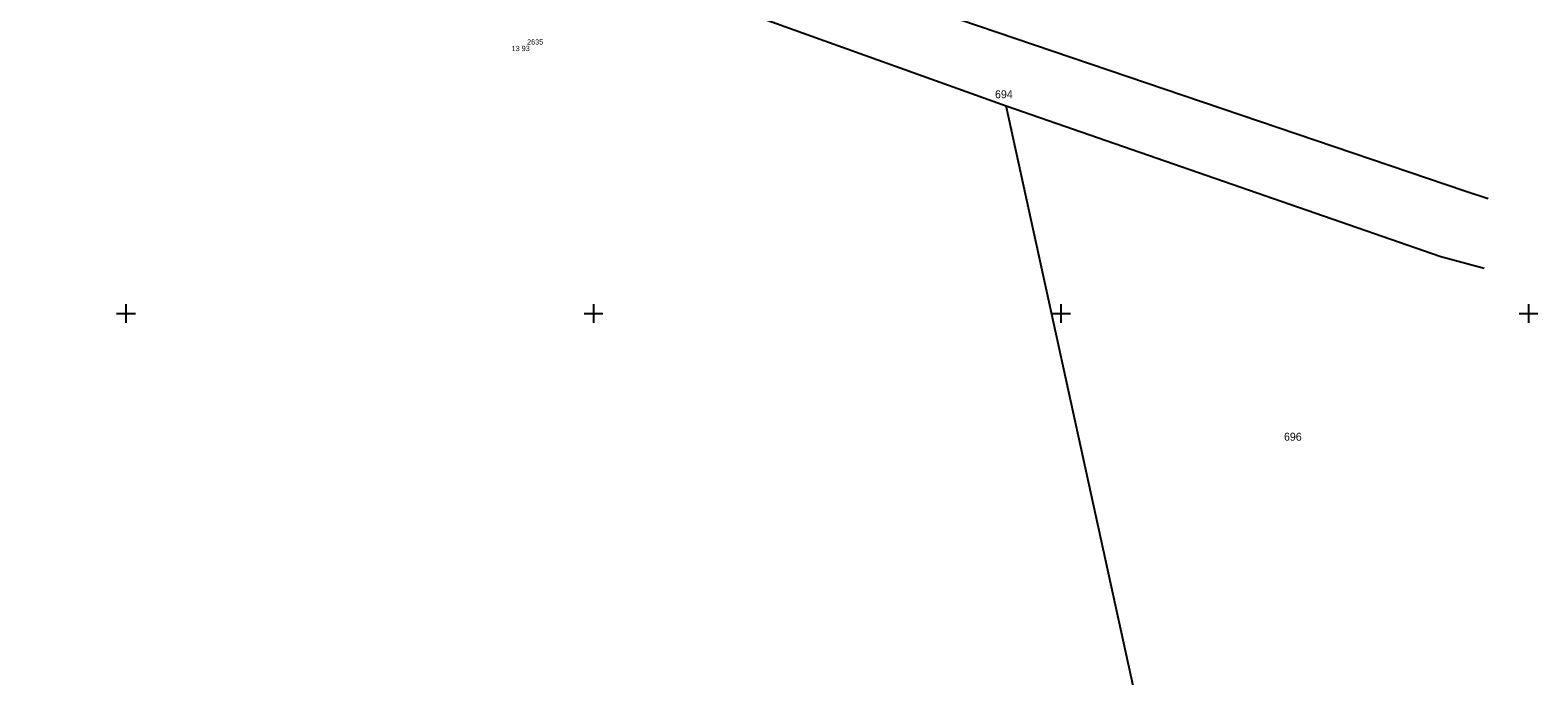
# Model space of a CAD drawing. Extents: x -703403 to -701924, y -1022520 to -1021856.
# Drawn here: x -702005.1 to -701924.5, y -1022369.4 to -1022334.9 of the extents above; entities that cross this region are included whole.
import ezdxf

# ---------------------------------------------------------------- set-up
doc = ezdxf.new("R2010")
doc.units = 0
for name, color, linetype in [('Z_body', 7, 'Continuous'), ('Z_body_cisla', 7, 'Continuous'), ('Z_body_vysky_redukovane', 7, 'Continuous'), ('Z_hektometricka_sit', 7, 'Continuous'), ('Z_katastr_cisla_pozemkova', 7, 'Continuous'), ('Z_katastr_hranice', 7, 'Continuous'), ('Z_katastr_hranice_katastralni_uzemi', 7, 'Continuous')]:
    doc.layers.add(name, color=color, linetype=linetype)

# ---------------------------------------------------------------- blocks, each defined once
blk = doc.blocks.new('POINT_DISPLAY')
blk.add_line((0, 0), (0, 0))

msp = doc.modelspace()

# ---------------------------------------------------------------- linework, layer by layer
at = {"layer": 'Z_hektometricka_sit'}
for p, q in [((-702000.5, -1022350), (-701999.5, -1022350)), ((-702000, -1022349.5), (-702000, -1022350.5)), ((-701975.5, -1022350), (-701974.5, -1022350)), ((-701975, -1022349.5), (-701975, -1022350.5)), ((-701950.5, -1022350), (-701949.5, -1022350)), ((-701950, -1022349.5), (-701950, -1022350.5)), ((-701925.5, -1022350), (-701924.5, -1022350)), ((-701925, -1022349.5), (-701925, -1022350.5))]:
    msp.add_line(p, q, dxfattribs=at)
at = {"layer": 'Z_katastr_hranice'}
for p, q in [((-702012.68, -1022317.41), (-701952.94, -1022338.91)), ((-701937.632, -1022408.66), (-701952.94, -1022338.91)), ((-701952.94, -1022338.91), (-701929.68, -1022346.96)), ((-701929.68, -1022346.96), (-701927.377, -1022347.577))]:
    msp.add_line(p, q, dxfattribs=at)
at = {"layer": 'Z_katastr_hranice_katastralni_uzemi'}
for p, q in [((-701928.4, -1022343.48), (-701956.41, -1022333.98)), ((-701928.4, -1022343.48), (-701956.41, -1022333.98)), ((-701927.148, -1022343.873), (-701928.4, -1022343.48)), ((-701927.148, -1022343.873), (-701928.4, -1022343.48))]:
    msp.add_line(p, q, dxfattribs=at)

# ---------------------------------------------------------------- block references
at = {"layer": 'Z_body'}
msp.add_blockref('POINT_DISPLAY', (-701978.77, -1022335.71), dxfattribs=at)

# ---------------------------------------------------------------- texts
at = {"layer": 'Z_body_cisla'}
msp.add_text('2635', height=0.28, dxfattribs=at).set_placement((-701978.55, -1022335.64))
at = {"layer": 'Z_body_vysky_redukovane'}
msp.add_text('13 93', height=0.28, dxfattribs=at).set_placement((-701979.377, -1022335.99))
at = {"layer": 'Z_katastr_cisla_pozemkova'}
for s, p in [('694', (-701953.529, -1022338.508)), ('696', (-701938.077, -1022356.804))]:
    msp.add_text(s, height=0.425, dxfattribs=at).set_placement(p)

doc.saveas('drawing.dxf')
